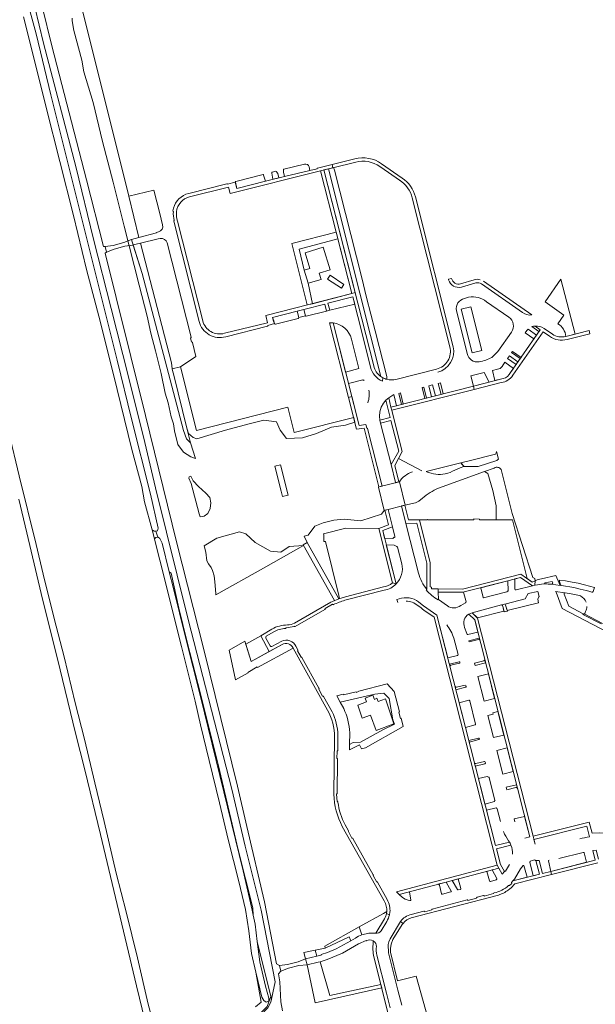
# Model space of a CAD drawing. Header units: metres. Extents: x 209813 to 223847, y 571801 to 587119.
# Tile 262 of 656: x 219903 to 220166, y 575037 to 575487. Entities that reach past the tile are written whole.
import ezdxf

# ---------------------------------------------------------------- set-up
doc = ezdxf.new("R2010")
doc.units = ezdxf.units.M
for name, color, linetype, lineweight in [('B-RO-GR-BEPLANTING_CULTUUR_BOSPLANTSOEN-GV', 8, 'Continuous', 0), ('B-RO-GR-BEPLANTING_CULTUUR_HEESTERS-GV', 8, 'Continuous', 0), ('B-RO-GR-BOUWLAND-GV', 8, 'Continuous', 0), ('B-RO-KW-KUNSTWERK_DEK-GV', 8, 'Continuous', 0), ('B-RO-OG-TERREIN_CULTUURSCHEIDING-GV', 8, 'Continuous', 0), ('B-RO-OG-WEG-GV', 8, 'Continuous', 0), ('B-RO-VH-VERHARDING_PUIN-GV', 8, 'Continuous', 0), ('B-RO-VH-VERHARDING_STRAATBAKSTEEN-GV', 8, 'Continuous', 0), ('B-RO-VH-VERHARDING_TEGEL-GV', 8, 'Continuous', 0)]:
    doc.layers.add(name, color=color, linetype=linetype, lineweight=lineweight)

msp = doc.modelspace()

# ---------------------------------------------------------------- linework, layer by layer
at = {"layer": 'B-RO-GR-BEPLANTING_CULTUUR_BOSPLANTSOEN-GV', "flags": 128}
for points in [[(220065.423, 575344.518), (220061.53, 575359.75), (220059.28, 575368.78), (220046.81, 575417.82), (220046.379, 575419.067), (220044.167, 575418.515), (220067.991, 575323.68), (220068.916, 575323.104)], [(220070.781, 575322.375), (220070.71, 575323.73), (220065.423, 575344.518)], [(220120.336, 575288.242), (220108.909, 575285.344), (220104.554, 575284.261), (220106.006, 575282.52), (220112.42, 575282.52), (220120.949, 575285.38), (220121.37, 575285.654), (220121.747, 575285.989), (220120.887, 575289.381)], [(220119.807, 575281.863), (220115.389, 575280.262)], [(220115.389, 575280.262), (220116.907, 575279.313), (220119.151, 575271.619), (220120.754, 575264.565), (220120.754, 575258.229), (220128.11, 575258.22), (220134.875, 575231.39), (220137.156, 575229.824), (220138.562, 575230.418), (220138.319, 575231.386), (220137.407, 575231.859), (220128.049, 575261.092), (220122.958, 575281.202)], [(220022.88, 575201.26), (220008.792, 575193.609), (220005.877, 575202.769), (219998.762, 575198.762), (220001.635, 575185.131)], [(220001.635, 575185.131), (220007.373, 575188.33), (220007.226, 575188.576), (220011.477, 575191.115), (220011.71, 575190.725), (220027.9, 575199.67)], [(220058.131, 575072.328), (220042.462, 575063.576), (220042.573, 575062.64), (220053.59, 575067.763), (220054.323, 575066.031), (220056.38, 575067.24)], [(220059.301, 575068.757), (220058.131, 575072.328)]]:
    msp.add_lwpolyline(points, dxfattribs=at)
for points in [[(220048.444, 575386.532), (220047.676, 575389.536), (220027.31, 575384.39), (220034.429, 575356.314), (220036.728, 575356.904), (220034.769, 575366.205), (220032.952, 575372.22), (220030.715, 575381.849)], [(219972.651, 575327.154), (219972.67, 575327), (219973.54, 575323.648), (219979.23, 575300.75), (219980.16, 575297.59), (219982.289, 575295.807), (219983.892, 575295.136), (219996.995, 575299.192), (220007.896, 575302.077), (220014.629, 575303.68), (220020.4, 575303.039), (220022.003, 575299.192), (220024.889, 575295.344), (220032.263, 575295.665), (220038.676, 575297.589), (220045.409, 575300.474), (220051.821, 575301.436), (220056.16, 575302.792), (220055.63, 575304.874), (220028.48, 575298.02), (220025.52, 575309.62), (219983.85, 575299.07), (219976.45, 575328.12)], [(219984.753, 575273.49), (219982.249, 575275.981), (219981.282, 575278.231), (219980.527, 575277.781), (219980.268, 575277.279), (219981.325, 575274.836), (219984.97, 575260.902), (219985.502, 575259.663), (219987.342, 575259.835), (219988.963, 575261.059), (219989.991, 575263.398), (219990.385, 575266.034), (219989.956, 575268.375), (219988.075, 575270.464)], [(220048.84, 575222.18), (220049.129, 575222.279), (220048.75, 575223.71), (220042.688, 575248.281), (220041.969, 575248.262), (220041.907, 575251.447), (220041.81, 575251.84), (220051.96, 575254.37), (220067.05, 575254.2), (220071.54, 575255.97), (220069.861, 575262.578), (220069.6, 575262.51), (220068.356, 575260.738), (220058.855, 575257.738), (220051.24, 575258.491), (220046.551, 575257.999), (220041.691, 575256.783), (220037.914, 575255.315), (220034.795, 575251.149), (220032.95, 575250.7), (220034.42, 575247.839)], [(219993.131, 575249.902), (219987.283, 575246.281), (219988.14, 575243.44), (219988.587, 575239.446), (219989.348, 575238.067), (219990.584, 575236.427), (219991.131, 575235.119), (219991.82, 575232.718), (219992.22, 575229.94), (219992.58, 575224.58), (219992.698, 575224.04), (220014.41, 575236.21), (220032.672, 575246.468), (220026.071, 575245.996), (220022.305, 575243.492), (220017.562, 575243.946), (220010.629, 575247.828), (220006.391, 575251.898), (220003.519, 575252.771)], [(220009.754, 575077.662), (220009.539, 575081.108), (220002.894, 575107.508), (219993.914, 575145.94), (219985.653, 575178.805), (219979.547, 575202.332), (219975.776, 575217.956), (219972.184, 575233.94), (219971.405, 575234.524), (219973.269, 575226.914), (219978.676, 575205.308), (219985.58, 575177.489), (220005.12, 575097.893), (220009.288, 575080)], [(220057.916, 575180.064), (220056.87, 575179.458), (220056.698, 575179.755), (220050.89, 575178.28), (220050.738, 575178.554), (220047.882, 575177.852), (220049.478, 575174.973), (220065.287, 575178.639), (220069.455, 575179.04), (220071.779, 575176.635), (220073.463, 575166.937), (220074.185, 575164.948), (220068.974, 575162.288), (220058.794, 575156.757), (220055.428, 575156.597), (220053.73, 575155.698), (220053.702, 575153.182), (220058.207, 575155.455), (220059.103, 575153.705), (220060.94, 575154.16), (220078.18, 575163.87), (220077.232, 575167.63), (220076.964, 575167.565), (220076.261, 575170.44), (220076.509, 575170.5), (220074.13, 575179.81), (220070.89, 575183.35)], [(220040.334, 575056.482), (220039.45, 575056.22), (220034.34, 575055.09), (220038.067, 575037.679), (220068.41, 575044.471), (220068.014, 575046.05), (220044.779, 575041.083)]]:
    msp.add_lwpolyline(points, close=True, dxfattribs=at)
at = {"layer": 'B-RO-GR-BEPLANTING_CULTUUR_BOSPLANTSOEN-GV'}
for points in [[(220068.916, 575323.104, 0.0607407), (220070.781, 575322.375)], [(220120.887, 575289.381, -0.0823427), (220120.336, 575288.242)], [(220122.958, 575281.202, 0.4172734), (220119.807, 575281.863)], [(220056.38, 575067.24, -0.0729734), (220059.301, 575068.757)]]:
    msp.add_lwpolyline(points, format="xyb", dxfattribs=at)
at = {"layer": 'B-RO-GR-BEPLANTING_CULTUUR_HEESTERS-GV', "flags": 128}
for points in [[(220087.575, 575318.833), (220086.89, 575318.66), (220088.147, 575313.622), (220088.826, 575313.795)], [(220091.619, 575319.854), (220089.865, 575319.411), (220091.095, 575314.373), (220092.951, 575314.845)], [(220096.456, 575315.738), (220095.209, 575320.76), (220094.214, 575320.509), (220095.497, 575315.494)], [(220073.944, 575315.395), (220071.612, 575313.905), (220072.57, 575309.654), (220075.152, 575310.315)], [(220077.38, 575310.882), (220078.204, 575311.094), (220077.016, 575316.17), (220076.162, 575315.955)]]:
    msp.add_lwpolyline(points, close=True, dxfattribs=at)
for points in [[(220125.77, 575225.64), (220126.099, 575225.721), (220126.082, 575230.355), (220113.718, 575227.21), (220114.702, 575222.785), (220114.888, 575222.608), (220125.52, 575225.3)], [(220129.248, 575231.208), (220129.187, 575226.559)], [(220129.759, 575226.262), (220137.313, 575228.106), (220131.831, 575231.884), (220129.248, 575231.208)], [(220151.747, 575224.242), (220153.95, 575218.822), (220160.483, 575215.262)], [(220159.205, 575223.469), (220158.769, 575223.637), (220154.893, 575224.494), (220152.23, 575224.923)], [(220161.138, 575215.503), (220161.563, 575216.408)], [(220103.797, 575193.329), (220099.319, 575192.322), (220099.59, 575191.269)], [(220100.03, 575191.79), (220103.937, 575192.724)], [(220101.927, 575182.087), (220102.312, 575180.563)], [(220102.312, 575180.563), (220106.746, 575181.752)], [(220106.475, 575182.736), (220102.6, 575181.79)], [(220106.943, 575182.089), (220106.832, 575182.522)], [(220120.918, 575094.441), (220118.869, 575098.36), (220116.39, 575097.708), (220117.591, 575093.344)], [(220104.567, 575089.869), (220103.393, 575094.29), (220100.623, 575093.559)], [(220100.623, 575093.559), (220103.063, 575089.384)], [(220118.024, 575093.06), (220120.712, 575093.923), (220120.853, 575094.011)], [(220097.894, 575092.839), (220094.084, 575091.833)], [(220094.75, 575091.38), (220095.72, 575087.48)], [(220100.185, 575088.715), (220097.894, 575092.839)], [(220103.359, 575089.235), (220104.343, 575089.486)], [(220081.55, 575084.441), (220081.69, 575084.6), (220081.164, 575088.436), (220076.404, 575087.185), (220077.83, 575085.78), (220079.087, 575084.999), (220080.463, 575084.524), (220081.33, 575084.41)], [(220096.102, 575087.271), (220100.03, 575088.311)]]:
    msp.add_lwpolyline(points, dxfattribs=at)
at = {"layer": 'B-RO-GR-BEPLANTING_CULTUUR_HEESTERS-GV'}
for points in [[(220125.52, 575225.3, 0.4), (220125.77, 575225.64)], [(220129.187, 575226.559, 0.3946492), (220129.743, 575226.28)], [(220161.727, 575220.614, 0.1723505), (220159.205, 575223.469)], [(220160.483, 575215.262, 0.4301032), (220161.145, 575215.523)], [(220161.563, 575216.408, 0.126706), (220162.152, 575218.656)], [(220103.937, 575192.724, 1.0053331), (220103.789, 575193.327)], [(220099.59, 575191.269, -0.3279988), (220100.03, 575191.79)], [(220102.6, 575181.79, -0.3352615), (220101.927, 575182.087)], [(220106.746, 575181.752, 0.941019), (220106.632, 575182.297)], [(220117.591, 575093.344, 0.4027753), (220118.024, 575093.06)], [(220120.853, 575094.011, 0.3281435), (220120.918, 575094.441)], [(220094.084, 575091.833, -0.403228), (220094.75, 575091.38)], [(220103.063, 575089.384, 0.3050373), (220103.359, 575089.235)], [(220104.343, 575089.486, 0.4154917), (220104.567, 575089.869)], [(220081.33, 575084.41, 0.1852587), (220081.55, 575084.441)], [(220095.72, 575087.48, 0.4075137), (220096.102, 575087.271)], [(220100.03, 575088.311, 0.464747), (220100.185, 575088.715)]]:
    msp.add_lwpolyline(points, format="xyb", dxfattribs=at)
at = {"layer": 'B-RO-GR-BOUWLAND-GV', "flags": 128}
for points in [[(219850.303, 575489.763), (219854.091, 575474.838), (219863.054, 575441.478), (219866.842, 575424.916), (219871.936, 575401.12), (219877.138, 575380.014), (219886.972, 575339.616), (219894.559, 575312.037), (219898.053, 575298.144), (219902.807, 575278.352), (219910.533, 575246.901), (219913.739, 575233.339), (219918.815, 575213.2), (219923.313, 575195.643), (219928.38, 575174.686), (219932.652, 575158.079), (219937.308, 575138.136), (219941.608, 575120.411), (219947.184, 575096.886), (219951.633, 575079.263), (219956.868, 575058.223), (219961.803, 575037.047), (219965.374, 575023.74)], [(220010.801, 575035.916), (220013.31, 575037.923), (220010.897, 575051.678), (220008.983, 575060.225), (220007.711, 575070.616), (220006.145, 575080.336), (220003.164, 575093.065), (219998.315, 575112.237), (219994.376, 575128.998), (219989.542, 575148.388), (219985.608, 575164.597), (219983.229, 575175.445), (219977.02, 575200.449), (219966.996, 575239.861), (219963.565, 575253.627), (219960.13, 575266.469), (219958.815, 575273.412), (219954.29, 575290.334), (219947.64, 575317.655), (219940.006, 575348.356), (219933.638, 575372.557), (219927.567, 575397.195), (219915.106, 575446.518), (219910.114, 575466.675), (219904.812, 575487.83)], [(219960.344, 575029.168), (219956.426, 575045.477), (219946.11, 575088.994), (219939.913, 575114.499), (219932.791, 575144.053), (219928.517, 575160.827), (219920.283, 575194.695), (219913.517, 575222.015), (219907.632, 575246.438), (219902.646, 575267.63)]]:
    msp.add_lwpolyline(points, dxfattribs=at)
at = {"layer": 'B-RO-KW-KUNSTWERK_DEK-GV', "flags": 128}
for points in [[(219954.144, 575386.176), (219950.62, 575384.82), (219945.78, 575383.54), (219942.08, 575382.98), (219942.77, 575380.36), (219946.23, 575381.83), (219951.07, 575383.1), (219954.84, 575383.64)], [(220022.451, 575271.263), (220023.06, 575268.81), (220025.65, 575269.48), (220022.17, 575283.38), (220019.6, 575282.73)], [(220067.146, 575273.27), (220066.87, 575273.2), (220069.6, 575262.51), (220079.16, 575264.98), (220076.49, 575275.63)], [(220034.34, 575055.09), (220033.67, 575057.74), (220030.2, 575056.37), (220025.34, 575055.17), (220021.65, 575054.75), (220022.3, 575052.09), (220025.77, 575053.48), (220030.61, 575054.68)]]:
    msp.add_lwpolyline(points, close=True, dxfattribs=at)
at = {"layer": 'B-RO-OG-TERREIN_CULTUURSCHEIDING-GV', "flags": 128}
for points in [[(220020.08, 575417.36), (220018.331, 575416.891)], [(220018.75, 575413.72), (220021.38, 575414.38), (220020.9, 575416.32), (220020.41, 575417.13)], [(220023.59, 575417.95), (220023.48, 575416.95), (220023.96, 575415.02), (220035.65, 575417.68), (220035.234, 575419.365)], [(220033.137, 575420.629), (220023.756, 575418.295)], [(220067.991, 575323.68), (220044.167, 575418.515), (220041.98, 575417.97)], [(220041.98, 575417.97), (220057.55, 575357.13), (220064.737, 575328.464)], [(220001.56, 575412.41), (220002.22, 575409.5), (220015.32, 575412.85), (220014.48, 575415.63)], [(220014.198, 575415.87), (220001.77, 575412.77)], [(220018.2, 575416.57), (220018.75, 575413.72)], [(219967.045, 575398.038), (219964.31, 575408.74), (219952.877, 575405.935), (219957.498, 575387.073), (219965.6, 575389.24), (219965.54, 575389.42), (219966.53, 575389.69)], [(219968.36, 575392.89), (219967.045, 575398.038)], [(219967.29, 575386.67), (219966.27, 575386.55), (219958.184, 575384.558), (219972.33, 575329.83), (219972.651, 575327.154), (219976.45, 575328.12), (219983.58, 575332.85), (219981.95, 575339.22)], [(219958.184, 575384.558), (219954.816, 575383.729), (219958.959, 575370.644), (219977.952, 575298.962), (219979.266, 575295.217), (219981.121, 575293.36), (219979.23, 575300.75), (219973.54, 575323.648), (219972.67, 575327), (219972.651, 575327.154)], [(219981.5, 575339.46), (219981.05, 575341.2), (219981.24, 575341.29), (219981.343, 575341.429), (219981.37, 575341.6), (219970.429, 575384.666)], [(220156.707, 575343.044), (220150.295, 575368.099), (220143.048, 575357.683), (220151.642, 575351.722), (220148.926, 575347.723)], [(220108.115, 575359.837), (220106.237, 575359.344)], [(220043.213, 575353.499), (220042.37, 575356.72), (220032.838, 575354.29), (220033.61, 575351.37)], [(220126.515, 575350.723), (220116.252, 575357.83)], [(220029.852, 575353.529), (220018.56, 575350.65), (220019.14, 575349.02), (220019.47, 575347.79), (220019.641, 575347.609), (220019.84, 575347.55), (220030.28, 575350.22)], [(220030.5, 575350.56), (220029.852, 575353.529)], [(220033.98, 575351.16), (220043.213, 575353.499)], [(220102.508, 575353.709), (220106.334, 575338.572)], [(220046.219, 575348.093), (220051.922, 575325.718), (220058.004, 575327.306), (220054.59, 575340.76)], [(220137.033, 575346.421), (220140.228, 575344.135)], [(220140.228, 575344.135), (220140.84, 575345.015), (220138.446, 575346.705)], [(220118.695, 575332.408), (220121.509, 575335.043), (220127.646, 575343.932)], [(220152.501, 575341.994), (220156.707, 575343.044)], [(220106.334, 575338.572), (220107.455, 575334.136)], [(220127.278, 575325.489), (220128.549, 575327.317), (220124.715, 575330.141), (220123.402, 575328.227)], [(220121.306, 575326.963), (220118.985, 575326.378)], [(220118.985, 575326.378), (220120.135, 575321.77), (220123.881, 575322.724)], [(220059.826, 575322.138), (220053.271, 575320.415), (220058.13, 575301.31), (220061.13, 575301.81)], [(220059.93, 575321.98), (220059.826, 575322.138)], [(220086.744, 575280.641), (220076.068, 575286.212), (220074.341, 575283.027), (220076.225, 575275.563), (220076.49, 575275.63)], [(220101.877, 575280.943), (220104.303, 575282.003), (220105.964, 575282.571), (220104.554, 575284.261), (220091.78, 575281), (220088.766, 575280.259)], [(220120.754, 575258.229), (220120.754, 575264.565), (220119.151, 575271.619), (220116.907, 575279.313), (220115.389, 575280.262), (220094.311, 575272.625)], [(220095.237, 575278.846), (220097.362, 575279.193)], [(220087.058, 575268.056), (220085.417, 575266.797), (220083.895, 575266.036), (220078.915, 575264.917), (220080.61, 575258.23), (220089.047, 575258.271), (220089.397, 575258.422), (220089.463, 575258.27), (220110.449, 575258.21), (220110.465, 575258.615), (220113.057, 575258.514), (220113.045, 575258.216), (220120.754, 575258.229)], [(220074.449, 575250.6), (220073.33, 575255.06), (220068.85, 575253.3), (220069.739, 575249.78)], [(220089.04, 575226.42), (220089.02, 575238.49), (220084.41, 575256.74), (220079.47, 575256.62), (220085.21, 575233.93)], [(220069.739, 575249.78), (220073.52, 575249.72), (220074.11, 575250.33), (220074.23, 575250.2)], [(220070.507, 575246.749), (220074.988, 575228.94)], [(220077.603, 575238.141), (220075.667, 575245.799), (220075.499, 575245.953), (220075.28, 575245.99), (220074.15, 575246.73), (220070.507, 575246.749)], [(220146.47, 575229.489), (220146.246, 575230.119), (220142.865, 575229.414), (220142.918, 575228.956), (220143.867, 575228.934)], [(220164.983, 575225.548), (220165.542, 575227.334), (220161.078, 575228.583), (220158.115, 575229.279), (220155.399, 575229.83), (220152.316, 575230.316), (220149.416, 575230.609), (220150.094, 575228.538)], [(220150.456, 575228.216), (220156.155, 575227.284), (220159.074, 575226.631)], [(220104.49, 575219.1), (220106.67, 575220.34), (220106.821, 575220.478), (220106.992, 575220.723), (220105.791, 575225.206), (220105.5, 575225.13), (220094.2, 575225.14), (220094.29, 575221.88), (220098.41, 575219.002)], [(220093.633, 575214.658), (220098.585, 575195.216)], [(220106.269, 575209.107), (220107.326, 575206.248), (220107.411, 575205.919), (220107.803, 575205.902), (220112.277, 575206.978), (220110.87, 575212.517), (220108.193, 575215.17)], [(220103.257, 575196.659), (220101.3, 575204.13)], [(220113.235, 575203.21), (220112.997, 575204.145), (220108.161, 575202.984), (220108.299, 575202.447), (220112.672, 575203.528)], [(220098.585, 575195.216), (220103.05, 575196.29)], [(220115.129, 575193.862), (220110.763, 575192.781), (220111.028, 575191.741), (220115.855, 575192.895), (220115.465, 575194.429)], [(220053.79, 575161), (220053.73, 575155.698), (220055.428, 575156.597), (220058.794, 575156.757), (220068.974, 575162.288), (220074.185, 575164.948), (220073.463, 575166.937), (220071.779, 575176.635), (220069.455, 575179.04), (220065.287, 575178.639), (220049.478, 575174.973), (220051.07, 575172.1)], [(220108.25, 575175.87), (220103.798, 575174.74)], [(220103.798, 575174.74), (220106.681, 575163.403), (220111.09, 575164.59)], [(220111.32, 575164.98), (220108.6, 575175.62)], [(220112.628, 575158.495), (220108.192, 575157.463), (220108.467, 575156.396)], [(220108.92, 575156.92), (220112.774, 575157.891)], [(220115.81, 575147.296), (220115.71, 575147.65), (220115.58, 575147.85), (220115.35, 575147.88), (220111.45, 575146.91)], [(220110.824, 575147.137), (220111.167, 575145.792), (220115.567, 575146.879)], [(220117.2, 575140.69), (220116.61, 575140.98), (220112.629, 575140.047), (220115.578, 575128.469), (220120, 575129.68), (220119.94, 575129.87)], [(220120.151, 575130.24), (220117.55, 575140.411)], [(220130.415, 575135.628), (220130.018, 575137.191), (220125.208, 575136.107), (220125.498, 575134.969), (220129.646, 575136.081)], [(220120.78, 575126.59), (220120.73, 575126.75), (220116.302, 575125.638)], [(220116.302, 575125.638), (220120.415, 575109.469), (220126.789, 575110.998), (220126.35, 575111.71)], [(220122.64, 575120.49), (220121.141, 575126.33)], [(220133.672, 575122.821), (220128.883, 575121.691), (220129.221, 575120.369)], [(220133.775, 575112.88), (220136.062, 575113.433), (220133.672, 575122.821)], [(220163.389, 575113.456), (220162.098, 575118.379), (220137.879, 575112.319), (220138.492, 575110.068)], [(220127.451, 575109.684), (220120.785, 575108.015), (220122.61, 575100.84), (220124.464, 575097.688), (220124.56, 575097.81)], [(220138.22, 575102.96), (220137.26, 575102.74), (220136.265, 575102.325), (220136.2, 575102.05), (220136.04, 575101.97), (220137.529, 575095.685), (220140.409, 575096.415), (220138.82, 575102.704)], [(220138.82, 575102.704), (220138.62, 575102.7)], [(220144.59, 575102.5), (220145.592, 575097.724), (220161.96, 575101.857), (220160.87, 575106.13)], [(220160.499, 575106.375), (220149.31, 575103.59)], [(220124.97, 575097.87), (220126.735, 575100.835)], [(220092.083, 575021.162), (220091.566, 575023.169), (220084.148, 575049.834), (220075.679, 575047.669), (220072.498, 575060.775), (220072.448, 575062.535), (220072.794, 575064.491), (220073.501, 575066.562), (220077.73, 575073.447), (220078.151, 575073.927), (220076.98, 575074.84), (220072.223, 575066.93), (220071.725, 575065.533), (220071.42, 575064.36), (220071.52, 575060.48), (220075.82, 575043.41), (220077.583, 575036.659)], [(220038.742, 575058.937), (220040.79, 575059.42), (220040.75, 575059.76), (220043.63, 575060.67), (220047.68, 575062.34), (220054.323, 575066.031), (220053.59, 575067.763), (220042.573, 575062.64), (220038.062, 575061.713)], [(220061.46, 575065.97), (220061.37, 575066.13), (220057.87, 575064.68), (220050.57, 575060.41), (220043.57, 575057.44), (220040.334, 575056.482), (220044.779, 575041.083), (220068.014, 575046.05), (220064.647, 575059.466)]]:
    msp.add_lwpolyline(points, dxfattribs=at)
at = {"layer": 'B-RO-OG-TERREIN_CULTUURSCHEIDING-GV'}
for points in [[(220020.41, 575417.13, 0.3487525), (220020.08, 575417.36)], [(220023.756, 575418.295, 0.3351608), (220023.59, 575417.95)], [(220035.234, 575419.365, 0.4127611), (220033.137, 575420.629)], [(220001.77, 575412.77, 0.4666667), (220001.56, 575412.41)], [(220014.48, 575415.63, 0.3726747), (220014.198, 575415.87)], [(220018.331, 575416.891, 0.2695297), (220018.2, 575416.57)], [(219966.53, 575389.69, 0.3943473), (219968.36, 575392.89)], [(219970.429, 575384.666, 0.3951016), (219967.29, 575386.67)], [(220106.237, 575359.344, 0.3992541), (220102.508, 575353.709)], [(220116.252, 575357.83, 0.2281873), (220108.115, 575359.837)], [(220030.28, 575350.22, 0.3602454), (220030.5, 575350.56)], [(220033.61, 575351.37, 0.3685092), (220033.98, 575351.16)], [(220127.646, 575343.932, 0.419777), (220126.515, 575350.723)], [(220054.59, 575340.76, 0.3153282), (220046.219, 575348.093)], [(220138.446, 575346.705, 0.0736155), (220137.033, 575346.421)], [(220148.926, 575347.723, -0.2354059), (220152.501, 575341.994)], [(219981.95, 575339.22, 0.3367946), (219981.5, 575339.46)], [(220107.455, 575334.136, 0.412001), (220112.971, 575330.41)], [(220112.971, 575330.41, 0.0889888), (220118.695, 575332.408)], [(220064.737, 575328.464, 0.1781406), (220067.991, 575323.68)], [(220123.402, 575328.227, -0.226877), (220121.306, 575326.963)], [(220060.33, 575321.87, 0.4152239), (220059.93, 575321.98)], [(220062.02, 575311.69, 0.1478628), (220062.507, 575317.46)], [(220076.49, 575275.63, -0.1760275), (220082.431, 575280.095)], [(220088.766, 575280.259, 0.030985), (220091.032, 575279.505)], [(220091.032, 575279.505, 0.053571), (220095.237, 575278.846)], [(220097.362, 575279.193, 0.0724876), (220101.877, 575280.943)], [(220094.311, 575272.625, 0.0898122), (220087.058, 575268.056)], [(220074.23, 575250.2, 0.3827449), (220074.449, 575250.6)], [(220074.988, 575228.94, 0.2570615), (220077.603, 575238.141)], [(220085.21, 575233.93, 0.1073748), (220089.04, 575226.42)], [(220143.867, 575228.934, -0.0191454), (220145.953, 575228.784)], [(220145.953, 575228.784, 0.556145), (220146.47, 575229.489)], [(220150.094, 575228.538, 0.2865957), (220150.456, 575228.216)], [(220159.074, 575226.631, -0.01806), (220164.344, 575225.228)], [(220164.344, 575225.228, 0.4024005), (220164.983, 575225.548)], [(220098.41, 575219.002, 0.3519724), (220104.49, 575219.1)], [(220108.193, 575215.17, 0.3687677), (220106.269, 575209.107)], [(220101.3, 575204.13, 0.0824594), (220098.17, 575210.29)], [(220112.672, 575203.528, -0.2263666), (220113.235, 575203.21)], [(220103.05, 575196.29, 0.4095527), (220103.257, 575196.659)], [(220115.465, 575194.429, -0.3177182), (220115.129, 575193.862)], [(220108.6, 575175.62, 0.44), (220108.25, 575175.87)], [(220051.07, 575172.1, -0.093846), (220053.79, 575161)], [(220111.09, 575164.59, 0.3901465), (220111.32, 575164.98)], [(220108.467, 575156.396, -0.3327538), (220108.92, 575156.92)], [(220112.774, 575157.891, 0.9987364), (220112.622, 575158.494)], [(220115.567, 575146.879, 0.4207312), (220115.81, 575147.296)], [(220111.45, 575146.91, -0.3121625), (220110.824, 575147.137)], [(220117.55, 575140.411, 0.4183582), (220117.2, 575140.69)], [(220129.646, 575136.081, -0.39124), (220130.415, 575135.628)], [(220119.94, 575129.87, 0.4417587), (220120.151, 575130.24)], [(220121.141, 575126.33, 0.404232), (220120.78, 575126.59)], [(220126.35, 575111.71, -0.0627046), (220124.06, 575115.86)], [(220158.843, 575112.605, -0.0310801), (220163.389, 575113.456)], [(220128.18, 575105.53, 0.1032212), (220127.451, 575109.684)], [(220138.62, 575102.7, 0.3639727), (220138.22, 575102.96)], [(220144.853, 575102.847, 0.3477202), (220144.59, 575102.5)], [(220160.87, 575106.13, 0.3412431), (220160.499, 575106.375)], [(220124.56, 575097.81, 0.399309), (220124.97, 575097.87)], [(220064.574, 575065.988, 0.265256), (220061.46, 575065.97)], [(220064.647, 575059.466, -0.0630199), (220064.574, 575065.988)]]:
    msp.add_lwpolyline(points, format="xyb", dxfattribs=at)
at = {"layer": 'B-RO-OG-TERREIN_CULTUURSCHEIDING-GV', "flags": 128}
for points in [[(220054.829, 575361.552), (220048.444, 575386.532), (220030.715, 575381.849), (220032.952, 575372.22), (220035.581, 575373.004), (220033.422, 575380.13), (220041.604, 575382.655), (220044.855, 575372.424), (220039.804, 575370.801), (220040.681, 575368.007), (220034.769, 575366.205), (220036.728, 575356.904)], [(220050.052, 575364.009), (220043.676, 575368.173), (220044.841, 575369.931), (220051.111, 575365.733)], [(220056.06, 575356.74), (220055.209, 575360.066), (220043.85, 575357.1), (220044.713, 575353.879)], [(220109.801, 575334.4), (220104.734, 575354.365), (220109.096, 575355.469), (220114.163, 575335.508)], [(220135.253, 575345.319), (220134.944, 575344.996), (220134.666, 575344.647), (220133.924, 575343.565), (220137.914, 575340.81), (220139.167, 575342.605)], [(220126.72, 575333.063), (220125.911, 575331.885), (220129.772, 575329.078), (220130.658, 575330.355)], [(220127.747, 575334.561), (220131.712, 575331.874), (220132.086, 575332.414), (220128.137, 575335.13)], [(220110.3, 575319.265), (220117.423, 575321.079), (220115.275, 575325.443), (220109.183, 575323.908)], [(220070.279, 575312.836), (220069.283, 575311.523), (220068.132, 575309.633), (220067.491, 575307.587), (220067.361, 575305.529), (220067.546, 575303.797), (220072.276, 575305.014)], [(220072.679, 575283.484), (220076.177, 575289.577), (220072.639, 575303.529), (220067.91, 575302.357)], [(219963.565, 575253.627), (219964.586, 575249.53), (219965.224, 575250.18), (219966.122, 575250.26), (219965.261, 575253.108), (219964.406, 575252.983)], [(220125.7, 575216.89), (220140.078, 575220.345), (220139.675, 575221.946), (220140.165, 575223.136), (220140.359, 575223.21), (220139.761, 575225.56), (220135.31, 575224.586), (220133.979, 575222.112), (220125.228, 575219.92), (220125.023, 575219.318)], [(220124.207, 575216.517), (220123.702, 575218.776), (220123.509, 575219.12), (220123.183, 575219.371), (220109.777, 575215.755), (220112.155, 575213.402)], [(220017.07, 575198.1), (220013.2, 575205.31), (220006.296, 575201.452), (220008.792, 575193.609)], [(220115.186, 575175.435), (220119.976, 575176.692), (220117.138, 575187.852), (220112.323, 575186.663)], [(220065.875, 575161.978), (220063.29, 575169.023), (220059.525, 575167.717), (220057.43, 575173.613), (220061.512, 575175.049), (220060.835, 575176.833), (220064.403, 575178.094), (220065.086, 575176.258), (220066.249, 575176.736), (220066.758, 575175.276), (220070.08, 575176.461), (220073.985, 575165.115)], [(220116.853, 575168.899), (220119.436, 575158.769), (220124.233, 575159.946), (220121.502, 575170.687), (220119.203, 575170.113), (220119.376, 575169.524)], [(220123.67, 575142.14), (220128.454, 575143.342), (220125.73, 575154.058), (220120.932, 575152.892)], [(220134.845, 575095.01), (220133.394, 575100.42), (220133.07, 575100.36), (220131.82, 575098.89), (220129.01, 575094.22), (220128.311, 575093.36)], [(220069.18, 575078.5), (220058.131, 575072.328), (220059.301, 575068.757), (220062.49, 575069.56), (220065.673, 575069.49), (220069.63, 575076), (220069.972, 575076.664), (220070.254, 575077.358), (220070.378, 575077.744), (220070.57, 575078.539), (220070.677, 575079.318)], [(220033.67, 575057.74), (220038.742, 575058.937), (220038.062, 575061.713), (220032.907, 575060.654)]]:
    msp.add_lwpolyline(points, close=True, dxfattribs=at)
at = {"layer": 'B-RO-OG-WEG-GV', "flags": 128}
for points in [[(220018.123, 575039.429), (220019.692, 575047.217), (220013.329, 575079.964), (220006.093, 575109.283), (220000, 575135.247), (219980.06, 575212.78), (219965.14, 575272.9), (219960.2, 575293.56), (219952.74, 575323.58), (219944.88, 575354.74), (219936.84, 575386.3), (219928.64, 575419.56), (219913.9, 575475.92), (219909.94, 575492.32), (219906.98, 575506.42), (219902.48, 575523.88), (219887.82, 575582.12), (219884.24, 575596.06), (219879.58, 575614.92), (219864.77, 575672.89), (219855.95, 575707.63), (219836.99, 575783.83), (219823.11, 575839.11), (219821.407, 575845.65)], [(219927.08, 575487.281), (219927.08, 575486.045), (219927.793, 575481.623), (219931.46, 575468.1), (219932.358, 575462.745), (219936.58, 575448.78), (219940.94, 575430.96), (219945.82, 575412.46), (219950.78, 575392.28), (219957.66, 575365.38), (219961.22, 575351.16), (219963.02, 575343.38), (219965.02, 575335.34), (219967.68, 575325.1), (219969.56, 575316.08), (219970.86, 575311.6), (219972.2, 575305.28), (219973.3, 575302.04), (219973.76, 575298.92), (219975.226, 575292.567), (219977.904, 575289.082), (219981.278, 575286.981), (219983.359, 575286.232), (219981.121, 575293.36), (219979.266, 575295.217), (219977.952, 575298.962), (219958.959, 575370.644), (219954.84, 575383.64), (219954.144, 575386.176), (219957.498, 575387.073), (219952.877, 575405.935), (219883.721, 575682.187)], [(219905.61, 575498.629), (219910.564, 575480.174), (219917.238, 575452.267), (219923.724, 575426.713), (219929.404, 575403.622), (219947.555, 575331.189), (219954.12, 575304.266), (219962.804, 575269.932), (219966.363, 575254.47), (219965.973, 575253.214), (219965.261, 575253.108), (219966.122, 575250.26), (219966.275, 575250.274), (219967.116, 575249.647), (219968.149, 575247.553), (219971.405, 575234.524), (219972.184, 575233.94), (219975.776, 575217.956), (219979.547, 575202.332), (219985.653, 575178.805), (219993.914, 575145.94), (220002.894, 575107.508), (220009.539, 575081.108), (220009.754, 575077.662), (220010.553, 575073.65), (220011.465, 575065.746)], [(220017.84, 575040.546), (220011.465, 575065.746), (220012.812, 575056.355), (220015.358, 575045.375), (220016.85, 575039.762), (220016.812, 575038.51), (220015.598, 575038.063), (220014.606, 575038.688), (220013.706, 575040.216), (220010.897, 575051.678), (220013.31, 575037.923), (220010.801, 575035.916)], [(220017.84, 575040.546), (220016.073, 575035.989), (220012.079, 575031.995), (220007.98, 575029.998), (219997.049, 575027.265), (219986.328, 575025.583), (219977.289, 575022.64), (219972.454, 575019.697), (219968.88, 575016.754), (219966.722, 575015.316)], [(220012.611, 575030.735), (220013.034, 575031.881), (220016.468, 575035.334), (220017.741, 575037.98), (220018.123, 575039.429), (220017.84, 575040.546)]]:
    msp.add_lwpolyline(points, dxfattribs=at)
at = {"layer": 'B-RO-VH-VERHARDING_PUIN-GV', "flags": 128}
for points in [[(220014.946, 575083.875), (220006.855, 575118.163), (220002.584, 575136.607), (219987.3, 575198.38), (219974.68, 575248.1), (219960.56, 575305.84), (219947.18, 575359.72), (219942.075, 575379.913), (219942.77, 575380.36), (219942.08, 575382.98), (219941.268, 575383.05), (219933.58, 575413.4), (219917.74, 575474.6), (219908.92, 575510.74)], [(219909.94, 575492.32), (219913.9, 575475.92), (219928.64, 575419.56), (219936.84, 575386.3), (219944.88, 575354.74), (219952.74, 575323.58), (219960.2, 575293.56), (219965.14, 575272.9), (219980.06, 575212.78), (220000, 575135.247), (220006.093, 575109.283), (220013.329, 575079.964), (220019.692, 575047.217), (220017.741, 575037.98), (220016.468, 575035.334)], [(220023.101, 575034.099), (220022.371, 575038.202), (220021.892, 575047.345), (220021.223, 575050.868), (220022.3, 575052.09), (220021.65, 575054.75), (220020.34, 575055.473), (220014.946, 575083.875)]]:
    msp.add_lwpolyline(points, dxfattribs=at)
at = {"layer": 'B-RO-VH-VERHARDING_STRAATBAKSTEEN-GV', "flags": 128}
for points in [[(220160.483, 575215.262), (220160.232, 575215.046), (220168.64, 575210.662)], [(220169.243, 575210.9), (220160.916, 575215.271)]]:
    msp.add_lwpolyline(points, dxfattribs=at)
at = {"layer": 'B-RO-VH-VERHARDING_TEGEL-GV', "flags": 128}
for points in [[(220056.107, 575423.036), (220045.845, 575420.428), (220046.112, 575419.001), (220056.52, 575421.596)], [(219980.627, 575405.673), (219998.463, 575410.18), (219999.22, 575407.16), (220040.5, 575417.61), (220046.112, 575419.001)], [(220038.91, 575418.5), (220035.65, 575417.68), (220023.96, 575415.02), (220015.32, 575412.85), (220002.22, 575409.5), (220001.479, 575412.386), (219998.03, 575411.49)], [(220045.845, 575420.428), (220039.08, 575418.81)], [(220040.5, 575417.61), (220054.829, 575361.552)], [(220056.299, 575362.017), (220041.98, 575417.97)], [(220067.497, 575419.589), (220076.941, 575413.054)], [(220077.791, 575414.29), (220068.332, 575420.835)], [(219997.7, 575411.69), (219980.241, 575407.278), (219978.959, 575406.858)], [(220082.345, 575405.266), (220099.547, 575337.231)], [(220101.093, 575337.284), (220083.805, 575405.621)], [(219973.63, 575394.92), (219973.47, 575394.753), (219973.41, 575394.53), (219985.06, 575348.77)], [(219986.665, 575349.151), (219975.115, 575394.519)], [(220100.347, 575368.421), (220098.891, 575368.059), (220098.959, 575367.789)], [(220110.571, 575367.745), (220104.434, 575365.992)], [(220104.791, 575364.52), (220111.362, 575366.401)], [(220113.985, 575365.913), (220132.787, 575352.842)], [(220136.934, 575351.781), (220114.857, 575367.117)], [(220064.737, 575328.464), (220057.55, 575357.13), (220056.299, 575362.017), (220054.829, 575361.552), (220015.45, 575351.44), (220016.23, 575348.2), (219996.593, 575343.392)], [(220032.838, 575354.29), (220042.37, 575356.72), (220043.213, 575353.499), (220044.713, 575353.879), (220043.85, 575357.1), (220055.209, 575360.066), (220059.79, 575342.09), (220063.33, 575327.91)], [(220016.42, 575346.96), (220019.47, 575347.79), (220019, 575348.98), (220018.56, 575350.65), (220029.852, 575353.529)], [(219997.163, 575341.836), (220016.18, 575346.6)], [(220054.783, 575314.469), (220046.219, 575348.093), (220045.42, 575348.145), (220044.62, 575348.133), (220053.294, 575314.052)], [(220138.446, 575346.705), (220140.84, 575345.015), (220127.278, 575325.489)], [(220146.373, 575343.024), (220142.541, 575345.642)], [(220128.226, 575324.207), (220142.082, 575344.13), (220145.11, 575342.038)], [(220163.494, 575343.178), (220163.103, 575344.641), (220152.501, 575341.994)], [(220153.057, 575340.57), (220163.494, 575343.178)], [(220093.457, 575327.028), (220074.935, 575322.362)], [(220068.916, 575323.104), (220067.991, 575323.68)], [(220068.916, 575323.104), (220068.712, 575321.486)], [(220123.881, 575322.724), (220110.3, 575319.265), (220110.637, 575317.779), (220123.028, 575320.922)], [(220110.3, 575319.265), (220072.57, 575309.654)], [(220061.61, 575300.04), (220061.156, 575301.702), (220058.13, 575301.31), (220054.783, 575314.469), (220053.294, 575314.052), (220056.96, 575299.65), (220060.34, 575300.08), (220067.146, 575273.27), (220068.607, 575273.639), (220061.938, 575299.876)], [(220073.031, 575308.242), (220110.637, 575317.779)], [(220094.138, 575226.645), (220091.13, 575226.647), (220091.14, 575227.54), (220090.54, 575227.56), (220090.56, 575238.62), (220085.6, 575258.28), (220080.61, 575258.23), (220078.915, 575264.917), (220077.467, 575264.543), (220079.47, 575256.62), (220084.41, 575256.74), (220089.02, 575238.49), (220089.04, 575226.42), (220088.78, 575226.21)], [(220074.988, 575228.94), (220068.85, 575253.3), (220073.33, 575255.06), (220071.323, 575262.955), (220069.861, 575262.578), (220071.54, 575255.97), (220067.05, 575254.2), (220073.29, 575229.4)], [(220048.84, 575222.18), (220034.42, 575247.839), (220032.49, 575246.79), (220046.86, 575221.37)], [(220138.562, 575230.418), (220137.156, 575229.824), (220131.943, 575233.403), (220105.24, 575226.64), (220094.138, 575226.645), (220094.2, 575225.14), (220105.5, 575225.13), (220126.082, 575230.355), (220131.831, 575231.884), (220137.313, 575228.106), (220138.355, 575228.328)], [(220145.953, 575228.784), (220149.932, 575228.282), (220147.985, 575232.791), (220141.318, 575231.345)], [(220074.988, 575228.94), (220073.29, 575229.4)], [(220138.801, 575230.519), (220138.562, 575230.418), (220138.355, 575228.328)], [(220138.355, 575228.328), (220138.518, 575228.363)], [(220142.448, 575228.941), (220142.918, 575228.956), (220142.865, 575229.414), (220146.246, 575230.119), (220146.47, 575229.489)], [(220069.275, 575227.555), (220051.81, 575223.11), (220048.84, 575222.18), (220045.982, 575220.993), (220045.13, 575220.56), (220028.554, 575211.108)], [(220051.6, 575221.48), (220069.56, 575226.045)], [(220094.12, 575221.63), (220094.29, 575221.88), (220094.2, 575225.14)], [(220152.23, 575224.923), (220147.737, 575225.531)], [(220148.131, 575225.231), (220150.868, 575217.758), (220188.723, 575198.002), (220207.105, 575194.471), (220221.536, 575191.677)], [(220168.64, 575210.662), (220160.232, 575215.046), (220160.483, 575215.262), (220153.95, 575218.822), (220151.747, 575224.242)], [(220042.59, 575217.76), (220045.99, 575219.64)], [(220077.49, 575222.42), (220075.327, 575221.88), (220075.71, 575220.43)], [(220106.681, 575163.403), (220093.633, 575214.658), (220087.423, 575218.994), (220086.201, 575220.081)], [(220028.808, 575209.54), (220042.49, 575217.35)], [(220087.61, 575216.95), (220092.3, 575213.73), (220121.137, 575100.517)], [(220109.777, 575215.755), (220108.193, 575215.17), (220110.87, 575212.517), (220136.062, 575113.433), (220133.775, 575112.88)], [(220138.492, 575110.068), (220137.522, 575113.789), (220112.218, 575213.34), (220109.777, 575215.755)], [(220018.26, 575208.35), (220013.2, 575205.31), (220017.07, 575198.1), (220022.88, 575201.26)], [(220015.688, 575205.057), (220019.11, 575207.09)], [(220024.42, 575208.65), (220024.615, 575208.765), (220024.71, 575208.97)], [(220017.405, 575200.651), (220015.466, 575204.257)], [(220022.72, 575202.87), (220018.199, 575200.414)], [(220027.9, 575199.67), (220043.58, 575171.39)], [(220030.07, 575198.85), (220029.15, 575200.47)], [(220031.58, 575195.54), (220029.97, 575198.44)], [(220039.75, 575181.39), (220031.99, 575195.41)], [(220041.44, 575177.71), (220039.64, 575180.98)], [(220045.73, 575170.55), (220041.85, 575177.6)], [(220121.91, 575099.16), (220123.46, 575096.41), (220124.464, 575097.688), (220122.61, 575100.84), (220120.785, 575108.015), (220127.451, 575109.684), (220127.01, 575110.64), (220126.789, 575110.998), (220120.415, 575109.469), (220106.681, 575163.403)], [(220046.9, 575158.94), (220046.522, 575132.926)], [(220048.3, 575152.96), (220048.38, 575159.96)], [(220047.98, 575149.27), (220048.02, 575152.66)], [(220048.05, 575133.27), (220048.25, 575148.96)], [(220048.1, 575129.62), (220047.76, 575132.96)], [(220207.635, 575093.983), (220181.23, 575111.24), (220179.32, 575112.32), (220177.15, 575113.31), (220174.62, 575114.21), (220172.4, 575114.76), (220169.58, 575115.2), (220167.874, 575115.276), (220164.527, 575115.098), (220163.198, 575120.215), (220137.522, 575113.789)], [(220050.41, 575118.27), (220069.52, 575084.25)], [(220054.82, 575112.9), (220053.17, 575115.85), (220053.3, 575116.26), (220051.776, 575118.978)], [(220137.879, 575112.319), (220162.098, 575118.379), (220163.389, 575113.456)], [(220064.58, 575096.18), (220055.23, 575112.79)], [(220167.42, 575103.23), (220166.404, 575107.373), (220164.855, 575107.289), (220165.97, 575102.87), (220145.592, 575097.724)], [(220129.18, 575091.99), (220146.028, 575096.252), (220145.592, 575097.724), (220141.878, 575096.786), (220140.366, 575102.75), (220138.82, 575102.704), (220140.409, 575096.415), (220128.311, 575093.36), (220127.75, 575092.67)], [(220146.028, 575096.252), (220167.151, 575101.595)], [(220066.11, 575092.84), (220064.46, 575095.78)], [(220070.92, 575084.83), (220066.51, 575092.72)], [(220126.21, 575089.16), (220126.975, 575089.738)], [(220127.79, 575092.23), (220126.8, 575091.19)], [(220081.91, 575076.45), (220121.69, 575086.9)], [(220107.47, 575084.7), (220091.44, 575080.5)], [(220111.77, 575085.51), (220107.82, 575084.48)], [(220114.88, 575086.65), (220111.98, 575085.88)], [(220119.49, 575087.56), (220115.27, 575086.45)], [(220091.23, 575080.14), (220088.05, 575079.31)], [(220070.57, 575078.539), (220070.378, 575077.744), (220070.254, 575077.358), (220069.972, 575076.664), (220069.63, 575076), (220065.673, 575069.49)], [(220070.677, 575079.318), (220070.57, 575078.539), (220071.956, 575077.86), (220072.18, 575079.02)], [(220087.71, 575079.53), (220081.92, 575078.01)], [(220068.11, 575070.57), (220070.685, 575074.812)], [(220076.98, 575074.84), (220078.151, 575073.927)], [(220064.72, 575065.9), (220064.574, 575065.988)], [(220064.647, 575059.466), (220071.273, 575033.064)], [(220072.247, 575035.401), (220070.62, 575042.04), (220066.23, 575059.45)]]:
    msp.add_lwpolyline(points, dxfattribs=at)
at = {"layer": 'B-RO-VH-VERHARDING_TEGEL-GV'}
for points in [[(220068.332, 575420.835, 0.2166596), (220056.107, 575423.036)], [(220056.52, 575421.596, -0.2153956), (220067.497, 575419.589)], [(220039.08, 575418.81, 0.4505614), (220038.91, 575418.5)], [(220083.805, 575405.621, 0.1812519), (220077.791, 575414.29)], [(219998.03, 575411.49, 0.423104), (219997.7, 575411.69)], [(219978.959, 575406.858, 0.2630504), (219972.994, 575399.256)], [(219974.626, 575398.902, -0.3081775), (219980.627, 575405.673)], [(219972.994, 575399.256, 0.3665473), (219973.24, 575399)], [(219973.24, 575399, 0.0838539), (219973.63, 575394.92)], [(219975.115, 575394.519, -0.0846857), (219974.626, 575398.902)], [(220098.959, 575367.789, 0.4134502), (220104.791, 575364.52)], [(220104.434, 575365.992, -0.4382796), (220100.347, 575368.421)], [(220113.38, 575367.862, 0.1619801), (220110.571, 575367.745)], [(220111.362, 575366.401, -0.2019488), (220113.985, 575365.913)], [(220132.787, 575352.842, 0.1941766), (220136.934, 575351.781)], [(219985.06, 575348.77, 0.4302981), (219997.163, 575341.836)], [(219996.593, 575343.392, -0.4304571), (219986.665, 575349.151)], [(220016.18, 575346.6, 0.3666667), (220016.42, 575346.96)], [(220142.541, 575345.642, 0.1794994), (220138.446, 575346.705)], [(220145.11, 575342.038, 0.2375214), (220153.121, 575340.59)], [(220152.501, 575341.994, -0.2294834), (220146.373, 575343.024)], [(220099.547, 575337.231, -0.4143028), (220093.457, 575327.028)], [(220094.02, 575325.625, 0.4005592), (220101.093, 575337.284)], [(220063.33, 575327.91, 0.2229353), (220068.712, 575321.486)], [(220123.028, 575320.922, 0.2387214), (220128.226, 575324.207)], [(220127.278, 575325.489, -0.2168288), (220123.881, 575322.724)], [(220074.935, 575322.362, -0.1259062), (220070.781, 575322.375)], [(220061.938, 575299.876, 0.3658537), (220061.61, 575300.04)], [(220073.29, 575229.4, -0.1299467), (220069.275, 575227.555)], [(220069.56, 575226.045, 0.1596959), (220074.988, 575228.94)], [(220138.518, 575228.363, -0.0177276), (220142.448, 575228.941)], [(220141.318, 575231.345, 0.0452327), (220138.801, 575230.519)], [(220088.78, 575226.21, 0.0711687), (220094.12, 575221.63)], [(220147.737, 575225.531, -0.2592932), (220148.131, 575225.231)], [(220151.747, 575224.242, -0.5240887), (220152.23, 575224.923)], [(220045.99, 575219.64, 0.4295895), (220046.4, 575219.52)], [(220046.4, 575219.52, -0.0396378), (220051.6, 575221.48)], [(220086.201, 575220.081, 0.2422848), (220077.49, 575222.42)], [(220079.533, 575221.078, -0.0649907), (220082.33, 575220.67)], [(220082.33, 575220.67, -0.0706996), (220087.61, 575216.95)], [(220042.49, 575217.35, 0.4402107), (220042.59, 575217.76)], [(220025.32, 575210.21, 0.1292388), (220018.26, 575208.35)], [(220028.554, 575211.108, -0.1069822), (220025.32, 575210.21)], [(220019.11, 575207.09, -0.1111451), (220024.42, 575208.65)], [(220024.71, 575208.97, 0.1002624), (220028.38, 575209.69)], [(220028.38, 575209.69, 0.4630604), (220028.808, 575209.54)], [(220015.466, 575204.257, -0.3997426), (220015.688, 575205.057)], [(220029.15, 575200.47, 0.4180763), (220022.72, 575202.87)], [(220022.88, 575201.26, -0.4736369), (220027.9, 575199.67)], [(220018.199, 575200.414, -0.4196039), (220017.405, 575200.651)], [(220029.97, 575198.44, 0.3953963), (220030.07, 575198.85)], [(220031.99, 575195.41, 0.4044331), (220031.58, 575195.54)], [(220039.64, 575180.98, 0.4342953), (220039.75, 575181.39)], [(220041.85, 575177.6, 0.3748087), (220041.44, 575177.71)], [(220043.58, 575171.39, -0.1342599), (220046.9, 575158.94)], [(220048.38, 575159.96, 0.112375), (220045.73, 575170.55)], [(220048.02, 575152.66, 0.37911), (220048.3, 575152.96)], [(220048.25, 575148.96, 0.4448521), (220047.98, 575149.27)], [(220046.522, 575132.926, 0.1181858), (220050.41, 575118.27)], [(220047.76, 575132.96, 0.4), (220048.05, 575133.27)], [(220048.43, 575129.37, 0.4), (220048.1, 575129.62)], [(220051.776, 575118.978, -0.1002834), (220048.43, 575129.37)], [(220055.23, 575112.79, 0.4148726), (220054.82, 575112.9)], [(220064.46, 575095.78, 0.3954135), (220064.58, 575096.18)], [(220066.51, 575092.72, 0.428904), (220066.11, 575092.84)], [(220126.38, 575091.22, -0.1298924), (220119.7, 575087.92)], [(220121.69, 575086.9, 0.0853097), (220126.21, 575089.16)], [(220126.8, 575091.19, 0.4), (220126.38, 575091.22)], [(220126.975, 575089.738, 0.0572047), (220129.18, 575091.99)], [(220127.75, 575092.67, 0.3909838), (220127.79, 575092.23)], [(220069.52, 575084.25, -0.1606051), (220070.677, 575079.318)], [(220072.18, 575079.02, 0.1393555), (220070.92, 575084.83)], [(220107.82, 575084.48, 0.4), (220107.47, 575084.7)], [(220111.98, 575085.88, 0.4186836), (220111.77, 575085.51)], [(220115.27, 575086.45, 0.4142651), (220114.88, 575086.65)], [(220119.7, 575087.92, 0.4107083), (220119.49, 575087.56)], [(220091.44, 575080.5, 0.3720208), (220091.23, 575080.14)], [(220070.685, 575074.812, 0.0751905), (220071.956, 575077.86)], [(220081.92, 575078.01, 0.1836419), (220076.98, 575074.84)], [(220078.151, 575073.927, -0.1722114), (220081.91, 575076.45)], [(220088.05, 575079.31, 0.3863443), (220087.71, 575079.53)], [(220065.673, 575069.49, 0.275626), (220068.11, 575070.57)], [(220065.967, 575063.43, 0.2822048), (220064.72, 575065.9)], [(220066.23, 575059.45, -0.0836683), (220065.967, 575063.43)]]:
    msp.add_lwpolyline(points, format="xyb", dxfattribs=at)
at = {"layer": 'B-RO-VH-VERHARDING_TEGEL-GV', "flags": 128}
for points in [[(220032.952, 575372.22), (220034.769, 575366.205), (220040.681, 575368.007), (220039.804, 575370.801), (220044.855, 575372.424), (220041.604, 575382.655), (220033.422, 575380.13), (220035.581, 575373.004)], [(220033.61, 575351.37), (220032.838, 575354.29), (220029.852, 575353.529), (220030.5, 575350.56)], [(220074.773, 575275.196), (220076.225, 575275.563), (220074.341, 575283.027), (220077.779, 575289.367), (220074.697, 575301.471), (220073.031, 575308.242), (220072.57, 575309.654), (220071.612, 575313.905), (220070.279, 575312.836), (220072.276, 575305.014), (220067.546, 575303.797), (220067.91, 575302.357), (220072.639, 575303.529), (220076.177, 575289.577), (220072.679, 575283.484)], [(220123.183, 575219.371), (220123.509, 575219.12), (220123.702, 575218.776), (220124.276, 575216.211), (220125.79, 575216.568), (220125.023, 575219.318), (220125.228, 575219.92)], [(220097.894, 575092.839), (220121.91, 575099.16), (220121.137, 575100.517), (220075.15, 575088.42), (220076.404, 575087.185)]]:
    msp.add_lwpolyline(points, close=True, dxfattribs=at)
at = {"layer": 'B-RO-VH-VERHARDING_TEGEL-GV'}
msp.add_arc((220069.176, 575401.919), 13.588, 14.25932, 57.29578, dxfattribs=at)

doc.saveas('drawing.dxf')
